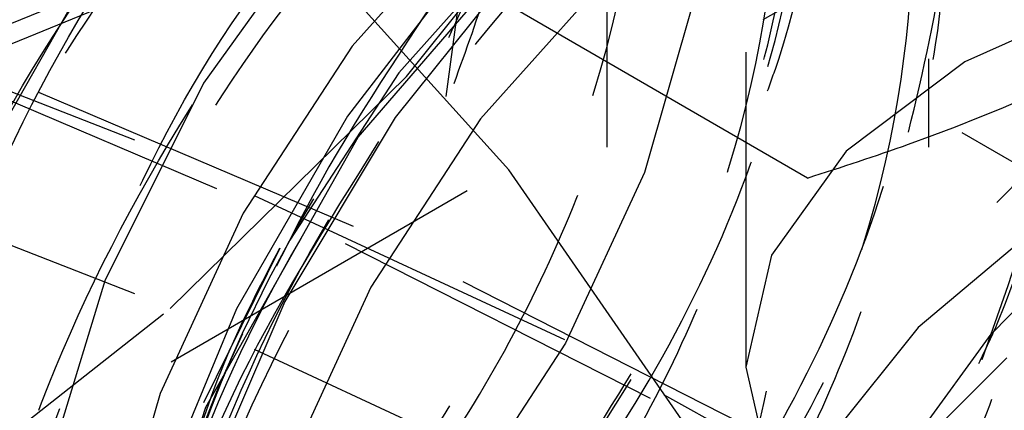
# Model space of a CAD drawing. Header units: inches. Extents: x 1907 to 2452, y -210 to -54.
# Tile 338 of 656: x 1993.566 to 1993.854, y -191.978 to -191.864. Entities that reach past the tile are written whole.
import ezdxf

# ---------------------------------------------------------------- set-up
doc = ezdxf.new("R2010")
doc.units = ezdxf.units.IN
doc.header["$LTSCALE"] = 0.5
doc.header["$MEASUREMENT"] = 0
doc.linetypes.add('HIDDEN', pattern=[0.22499999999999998, 0.15, -0.075])
doc.layers.add('SID-M-H', color=4, linetype='HIDDEN')

msp = doc.modelspace()

# ---------------------------------------------------------------- linework, layer by layer
at = {"layer": 'SID-M-H'}
for p, q in [((1993.737449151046, -192.5009024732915), (1993.737449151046, -191.2515950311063)), ((1992.91702073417, -192.3635140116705), (1993.90198949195, -191.7949036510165)), ((1993.927800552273, -191.9467139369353), (1993.670291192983, -191.79805694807)), ((1993.678717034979, -191.8802808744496), (1993.735558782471, -191.8088639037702)), ((1993.597354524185, -191.8302320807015), (1993.553151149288, -191.9078510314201)), ((1993.656256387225, -191.8309515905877), (1993.619341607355, -191.882180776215)), ((1993.700248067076, -191.8294593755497), (1993.662846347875, -191.8713746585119)), ((1993.664559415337, -191.8979841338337), (1993.722667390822, -191.8307419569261)), ((1993.62915883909, -191.8379041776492), (1993.497498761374, -191.8913952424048)), ((1993.70870538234, -191.9075093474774), (1993.645670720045, -191.8378460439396)), ((1993.71402689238, -191.8370925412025), (1993.676526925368, -191.8791179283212)), ((1993.700403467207, -191.8411561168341), (1993.661508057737, -191.8918319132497)), ((1993.499607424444, -191.8964830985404), (1993.631542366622, -191.8428803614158)), ((1993.713790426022, -191.8444192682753), (1993.675400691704, -191.8921757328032)), ((1993.599315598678, -191.8987945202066), (1993.465413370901, -191.846842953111)), ((1993.795998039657, -191.9099032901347), (1993.692335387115, -191.8500601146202)), ((1993.738083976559, -191.8504196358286), (1993.700412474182, -191.8926372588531)), ((1993.694757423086, -191.8521331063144), (1993.690232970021, -191.8860572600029)), ((1993.887248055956, -191.8558669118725), (1993.841995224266, -191.8759124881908)), ((1993.762735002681, -191.8578073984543), (1993.748302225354, -191.9082338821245)), ((1993.663239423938, -191.9240264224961), (1993.533332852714, -191.8687973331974)), ((1993.662846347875, -191.8713746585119), (1993.630996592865, -191.9201873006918)), ((1993.531153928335, -191.8738585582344), (1993.66078986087, -191.9289725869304)), ((1993.777998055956, -191.8731510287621), (1993.777998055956, -191.9651050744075)), ((1993.841995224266, -191.8759124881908), (1993.807271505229, -191.9020363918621)), ((1993.831449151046, -192.5009024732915), (1993.831449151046, -191.8750776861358)), ((1993.676526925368, -191.8791179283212), (1993.644593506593, -191.9280587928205)), ((1993.619341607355, -191.882180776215), (1993.590542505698, -191.9398943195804)), ((1993.609651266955, -191.9480116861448), (1993.678717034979, -191.8802808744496)), ((1993.599315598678, -191.9437042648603), (1993.465413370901, -191.8917526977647)), ((1993.661508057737, -191.8918319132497), (1993.629026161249, -191.9480922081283)), ((1993.675400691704, -191.8921757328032), (1993.643157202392, -191.9459175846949)), ((1993.700412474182, -191.8926372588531), (1993.668332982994, -191.9418019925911)), ((1993.724985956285, -191.957198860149), (1993.599315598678, -191.8987945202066)), ((1993.620051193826, -191.9768297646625), (1993.664559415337, -191.8979841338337)), ((1993.807271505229, -191.9020363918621), (1993.785443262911, -191.9324583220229)), ((1993.759208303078, -191.9804966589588), (1993.70870538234, -191.9075093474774)), ((1993.748302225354, -191.9082338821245), (1993.725257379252, -191.958164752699)), ((1993.849685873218, -191.9554777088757), (1993.887963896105, -191.9166166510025)), ((1993.630996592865, -191.9201873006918), (1993.606700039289, -191.9728302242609)), ((1993.784440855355, -191.9854978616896), (1993.663239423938, -191.9240264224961)), ((1993.644593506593, -191.9280587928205), (1993.640592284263, -191.9354701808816)), ((1993.66078986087, -191.9289725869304), (1993.781738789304, -191.9903159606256)), ((1993.860493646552, -191.9265418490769), (1993.828385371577, -191.9535402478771)), ((1993.641671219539, -191.9303368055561), (1993.619335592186, -191.9755909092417)), ((1993.785443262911, -191.9324583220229), (1993.777998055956, -191.9651050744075)), ((1993.590542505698, -191.9398943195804), (1993.572204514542, -191.9997412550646)), ((1993.668332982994, -191.9418019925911), (1993.643861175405, -191.9948246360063)), ((1993.724985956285, -192.0021086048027), (1993.599315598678, -191.9437042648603)), ((1993.643157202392, -191.9459175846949), (1993.618798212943, -192.0027475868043)), ((1993.52907018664, -192.0113613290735), (1993.609651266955, -191.9480116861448)), ((1993.629026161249, -191.9480922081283), (1993.604586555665, -192.007115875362)), ((1993.828385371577, -191.9535402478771), (1993.799863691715, -191.9890209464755)), ((1993.841494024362, -192.0216235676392), (1993.724985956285, -191.957198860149)), ((1993.815994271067, -192.001782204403), (1993.849685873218, -191.9554777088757)), ((1993.725257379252, -191.958164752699), (1993.69504845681, -192.0044626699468)), ((1993.854247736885, -191.9623986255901), (1993.826991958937, -191.9895886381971)), ((1993.777998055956, -191.9651050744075), (1993.785443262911, -191.997751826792)), ((1993.606700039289, -191.9728302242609), (1993.591483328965, -192.0259956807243)), ((1993.593780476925, -192.0581329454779), (1993.620051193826, -191.9768297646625))]:
    msp.add_line(p, q, dxfattribs=at)
for centre, radius, start, end in [((1994.022253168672, -192.1370648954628), 0.4317284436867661, 122.6379705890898, 159.7728862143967), ((1993.980768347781, -192.0967574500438), 0.3677350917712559, 121.3628313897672, 147.5138061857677), ((1994.161447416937, -192.2174200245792), 0.4317284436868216, 122.6379705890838, 159.772886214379), ((1993.929743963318, -192.0962331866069), 0.330460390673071, 154.784573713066, 176.1499679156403)]:
    msp.add_arc(centre, radius, start, end, dxfattribs=at)
for points, knots in [([(1993.354115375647, -191.9466638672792), (1993.359302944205, -191.9201142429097), (1993.369678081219, -191.8670149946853), (1993.410823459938, -191.7842675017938), (1993.465914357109, -191.7111900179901), (1993.531030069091, -191.6553687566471), (1993.598283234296, -191.6232753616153), (1993.660724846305, -191.6189318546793), (1993.711640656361, -191.6424507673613), (1993.743715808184, -191.6925097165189), (1993.756993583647, -191.7423720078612), (1993.752587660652, -191.7754976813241), (1993.751793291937, -191.7814700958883)], [0, 0, 0, 0, 0.1084604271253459, 0.2169208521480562, 0.3253781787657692, 0.4338348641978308, 0.542298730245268, 0.6507558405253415, 0.7592220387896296, 0.8676792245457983, 0.9761431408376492, 1, 1, 1, 1]), ([(1993.751452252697, -191.8205151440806), (1993.754859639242, -191.8001700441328), (1993.76380955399, -191.7467311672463), (1993.743252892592, -191.6778520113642), (1993.695743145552, -191.6288328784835), (1993.625520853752, -191.6194387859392), (1993.545059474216, -191.650500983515), (1993.466568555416, -191.7166447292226), (1993.402306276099, -191.8074630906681), (1993.362208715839, -191.9073584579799), (1993.352482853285, -192.0009332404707), (1993.373864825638, -192.0717458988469), (1993.423395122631, -192.109821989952), (1993.490763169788, -192.10495105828), (1993.547962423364, -192.0797106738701), (1993.574774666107, -192.0500702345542), (1993.578884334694, -192.0455270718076)], [0, 0, 0, 0, 0.04815643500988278, 0.1264887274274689, 0.204419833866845, 0.2828945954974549, 0.360700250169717, 0.4392977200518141, 0.516996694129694, 0.5956969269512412, 0.6733081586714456, 0.7520910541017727, 0.8296336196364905, 0.9084789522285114, 0.9859720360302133, 1, 1, 1, 1]), ([(1993.57401995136, -192.0947075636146), (1993.565935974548, -192.1005142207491), (1993.537130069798, -192.1212052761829), (1993.48893340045, -192.1299920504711), (1993.438216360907, -192.1184264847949), (1993.403231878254, -192.0785430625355), (1993.388261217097, -192.0169600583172), (1993.394960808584, -191.9400823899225), (1993.423225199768, -191.8571159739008), (1993.469629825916, -191.7772311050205), (1993.529628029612, -191.709877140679), (1993.596345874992, -191.662563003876), (1993.662623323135, -191.640910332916), (1993.721441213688, -191.6474044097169), (1993.765420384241, -191.6817047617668), (1993.791538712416, -191.7358046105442), (1993.791463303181, -191.7830755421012), (1993.791428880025, -191.8046539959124)], [0, 0, 0, 0, 0.02741444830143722, 0.09768681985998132, 0.1679637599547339, 0.2382364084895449, 0.3085091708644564, 0.3787855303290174, 0.4490579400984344, 0.5193361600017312, 0.58960850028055, 0.6598856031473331, 0.7301582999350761, 0.8004313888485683, 0.8707075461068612, 0.940979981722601, 1, 1, 1, 1]), ([(1993.784337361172, -191.8844185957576), (1993.785460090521, -191.8813291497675), (1993.795749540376, -191.8530153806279), (1993.799887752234, -191.800518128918), (1993.794141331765, -191.7350812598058), (1993.769523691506, -191.6844596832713), (1993.730282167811, -191.6531039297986), (1993.679176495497, -191.6436763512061), (1993.620834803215, -191.6571319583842), (1993.560475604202, -191.69214792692), (1993.503323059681, -191.7450693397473), (1993.454477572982, -191.811531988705), (1993.414170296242, -191.8929697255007), (1993.392127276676, -191.9833089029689), (1993.399857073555, -192.0661694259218), (1993.437307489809, -192.120172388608), (1993.498144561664, -192.1345180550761), (1993.559887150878, -192.1181620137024), (1993.595619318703, -192.0860876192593), (1993.607052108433, -192.0758251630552)], [0, 0, 0, 0, 0.007060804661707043, 0.06470998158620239, 0.1216351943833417, 0.1797466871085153, 0.2366809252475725, 0.294318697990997, 0.3522099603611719, 0.4089806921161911, 0.4670452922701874, 0.5242789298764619, 0.5815852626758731, 0.6584501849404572, 0.7344555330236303, 0.8112082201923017, 0.8873289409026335, 0.963950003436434, 1, 1, 1, 1]), ([(1993.692646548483, -191.8822642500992), (1993.696206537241, -191.8725111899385), (1993.705148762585, -191.8480127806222), (1993.712315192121, -191.8091877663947), (1993.714666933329, -191.7680646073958), (1993.710098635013, -191.7307736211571), (1993.698824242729, -191.6986146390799), (1993.681236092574, -191.6732280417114), (1993.658295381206, -191.6556621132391), (1993.630678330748, -191.6463467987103), (1993.599163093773, -191.6456020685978), (1993.565371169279, -191.6539964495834), (1993.535802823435, -191.6671313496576), (1993.518289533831, -191.6799343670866), (1993.512010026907, -191.6845249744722)], [0, 0, 0, 0, 0.05957526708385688, 0.1496452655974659, 0.2379940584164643, 0.3263052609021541, 0.4163631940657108, 0.5063291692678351, 0.5944132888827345, 0.6830085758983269, 0.77314993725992, 0.862988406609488, 0.9508735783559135, 1, 1, 1, 1]), ([(1993.691071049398, -191.8688521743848), (1993.692185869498, -191.8665029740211), (1993.708423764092, -191.8322857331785), (1993.712201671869, -191.7632085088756), (1993.696751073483, -191.6847177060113), (1993.661398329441, -191.6629777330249), (1993.644680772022, -191.6526973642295)], [0, 0, 0, 0, 0.02482322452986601, 0.361562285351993, 0.6980964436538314, 1, 1, 1, 1]), ([(1993.628280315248, -192.1101214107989), (1993.627976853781, -192.1104035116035), (1993.607689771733, -192.1292625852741), (1993.564248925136, -192.1456795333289), (1993.507288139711, -192.1525244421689), (1993.461789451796, -192.1284207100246), (1993.434263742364, -192.0798399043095), (1993.427481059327, -192.0112764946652), (1993.44273348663, -191.9309871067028), (1993.478489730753, -191.8480901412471), (1993.530772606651, -191.7719754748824), (1993.594267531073, -191.7115941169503), (1993.661629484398, -191.673604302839), (1993.72583322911, -191.662778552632), (1993.779949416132, -191.6800044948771), (1993.816586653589, -191.7244930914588), (1993.833802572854, -191.7746383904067), (1993.830713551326, -191.8110515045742), (1993.829887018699, -191.8207945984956)], [0, 0, 0, 0, 0.001055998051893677, 0.0705958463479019, 0.1401322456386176, 0.2096742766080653, 0.2792105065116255, 0.3487517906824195, 0.4182884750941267, 0.4878261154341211, 0.5573657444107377, 0.6269021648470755, 0.6964441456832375, 0.7659803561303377, 0.8355217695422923, 0.9050584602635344, 0.9745963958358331, 1, 1, 1, 1]), ([(1993.825564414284, -191.896502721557), (1993.829828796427, -191.8785104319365), (1993.839983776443, -191.8356645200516), (1993.836416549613, -191.7741787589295), (1993.817093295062, -191.7189495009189), (1993.781337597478, -191.6820939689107), (1993.733063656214, -191.6666518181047), (1993.676210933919, -191.673977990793), (1993.615888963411, -191.7034819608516), (1993.557307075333, -191.7520340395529), (1993.505747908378, -191.8154064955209), (1993.465751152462, -191.8877318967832), (1993.440647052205, -191.961849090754), (1993.432784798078, -192.0315873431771), (1993.442428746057, -192.0900972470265), (1993.468678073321, -192.1318683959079), (1993.509120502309, -192.1532398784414), (1993.559578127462, -192.1523252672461), (1993.615018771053, -192.1274159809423), (1993.656411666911, -192.0988820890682), (1993.675321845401, -192.0757354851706), (1993.677749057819, -192.0727645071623)], [0, 0, 0, 0, 0.0400374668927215, 0.09534316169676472, 0.1518819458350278, 0.207829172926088, 0.26351642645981, 0.3201276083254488, 0.3754840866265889, 0.4318492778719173, 0.4880969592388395, 0.543529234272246, 0.6001621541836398, 0.6557064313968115, 0.7118125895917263, 0.7682763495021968, 0.8235899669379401, 0.8801567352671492, 0.936022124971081, 0.9917881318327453, 1, 1, 1, 1]), ([(1993.447913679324, -191.9482777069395), (1993.445775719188, -191.9589157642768), (1993.440930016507, -191.9830270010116), (1993.441258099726, -192.0174560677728), (1993.44742356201, -192.0501552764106), (1993.4603135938, -192.0766037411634), (1993.478947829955, -192.0955452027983), (1993.502586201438, -192.1064348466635), (1993.530242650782, -192.1087250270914), (1993.560854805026, -192.1021580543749), (1993.592849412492, -192.0871590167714), (1993.625031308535, -192.0643671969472), (1993.656128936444, -192.0343669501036), (1993.684743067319, -191.9984120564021), (1993.709541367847, -191.9583348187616), (1993.729632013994, -191.9154986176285), (1993.744117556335, -191.8712566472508), (1993.752241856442, -191.8277295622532), (1993.753773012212, -191.7869153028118), (1993.748586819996, -191.750065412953), (1993.736650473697, -191.7184857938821), (1993.718500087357, -191.6938365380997), (1993.695080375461, -191.6770639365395), (1993.6670390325, -191.6685613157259), (1993.635213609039, -191.6687202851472), (1993.601280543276, -191.6778190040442), (1993.567962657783, -191.6938313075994), (1993.546843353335, -191.7099562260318), (1993.536896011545, -191.7175511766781)], [0, 0, 0, 0, 0.0302985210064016, 0.06867182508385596, 0.1078830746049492, 0.1473429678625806, 0.1862389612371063, 0.224662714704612, 0.2639425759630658, 0.3033791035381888, 0.3421625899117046, 0.3806657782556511, 0.4200040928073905, 0.4594068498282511, 0.4980684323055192, 0.5366799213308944, 0.5760664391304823, 0.6154250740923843, 0.6539677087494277, 0.6927040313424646, 0.7321284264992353, 0.7714326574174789, 0.8098844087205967, 0.8487369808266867, 0.8881888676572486, 0.9274284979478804, 0.9658183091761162, 1, 1, 1, 1]), ([(1993.45709072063, -192.0666721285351), (1993.466637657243, -192.079512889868), (1993.488590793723, -192.1090401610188), (1993.551723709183, -192.1056458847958), (1993.625561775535, -192.0625350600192), (1993.692805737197, -191.9830567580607), (1993.738986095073, -191.8840449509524), (1993.753378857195, -191.786291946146), (1993.735594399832, -191.7072491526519), (1993.700473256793, -191.6855482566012), (1993.683840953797, -191.6752713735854)], [0, 0, 0, 0, 0.1008613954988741, 0.2319303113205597, 0.3611493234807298, 0.4924116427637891, 0.6218542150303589, 0.75231993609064, 0.8827062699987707, 1, 1, 1, 1]), ([(1993.504040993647, -192.1018008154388), (1993.518520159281, -192.1074494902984), (1993.547475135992, -192.1187455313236), (1993.602735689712, -192.1057036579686), (1993.659598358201, -192.0716400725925), (1993.713220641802, -192.0179633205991), (1993.757329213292, -191.9510446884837), (1993.787076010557, -191.8780953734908), (1993.799029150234, -191.8073052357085), (1993.791717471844, -191.7467064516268), (1993.765798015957, -191.7033422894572), (1993.724032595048, -191.682428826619), (1993.671007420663, -191.6867400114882), (1993.612643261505, -191.7162569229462), (1993.555543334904, -191.768129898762), (1993.506256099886, -191.8369860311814), (1993.470586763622, -191.9154189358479), (1993.452801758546, -191.9950348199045), (1993.455633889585, -192.0663832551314), (1993.478241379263, -192.1244204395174), (1993.508479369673, -192.1430048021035), (1993.523897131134, -192.1524806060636)], [0, 0, 0, 0, 0.04924914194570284, 0.09848687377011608, 0.1482155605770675, 0.1983394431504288, 0.2488550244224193, 0.2997626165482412, 0.351078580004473, 0.4028021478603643, 0.4549299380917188, 0.5074583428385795, 0.5603835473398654, 0.6137015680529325, 0.6674089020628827, 0.7215205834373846, 0.7760417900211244, 0.8309689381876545, 0.8862982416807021, 0.9420256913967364, 1, 1, 1, 1]), ([(1993.830650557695, -191.8467691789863), (1993.832763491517, -191.836592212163), (1993.840417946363, -191.7997244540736), (1993.830394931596, -191.747987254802), (1993.802325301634, -191.7016350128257), (1993.75637942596, -191.6813692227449), (1993.699392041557, -191.6885487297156), (1993.637562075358, -191.722688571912), (1993.578215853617, -191.7800439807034), (1993.528248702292, -191.8543040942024), (1993.493545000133, -191.9372356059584), (1993.478257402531, -192.0196084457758), (1993.48436262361, -192.0923154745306), (1993.511393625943, -192.1470851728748), (1993.556640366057, -192.1785940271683), (1993.614897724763, -192.1806650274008), (1993.66212055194, -192.1683571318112), (1993.686391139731, -192.14980301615), (1993.689365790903, -192.1475289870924)], [0, 0, 0, 0, 0.02687876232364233, 0.09737279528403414, 0.1659246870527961, 0.2345002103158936, 0.3030992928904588, 0.3717223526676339, 0.4403696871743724, 0.5090400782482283, 0.5777333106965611, 0.6464495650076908, 0.7151890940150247, 0.7839522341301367, 0.8527394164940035, 0.9215507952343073, 0.9903851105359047, 1, 1, 1, 1]), ([(1993.636188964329, -192.1744858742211), (1993.625297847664, -192.1778342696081), (1993.593034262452, -192.1877534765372), (1993.547420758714, -192.1744548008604), (1993.506755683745, -192.1371082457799), (1993.485585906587, -192.0759685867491), (1993.485715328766, -191.9995466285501), (1993.506975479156, -191.9158845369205), (1993.546695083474, -191.8344233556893), (1993.600153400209, -191.7641916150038), (1993.661063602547, -191.712987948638), (1993.722338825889, -191.6864357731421), (1993.776725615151, -191.6874100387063), (1993.818244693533, -191.7155452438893), (1993.840542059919, -191.7678990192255), (1993.845228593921, -191.8244616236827), (1993.834736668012, -191.8630016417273), (1993.831449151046, -191.8750776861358)], [0, 0, 0, 0, 0.03656229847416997, 0.1083112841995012, 0.1800352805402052, 0.2517343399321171, 0.323409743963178, 0.3950613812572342, 0.4666888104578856, 0.5382916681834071, 0.6098696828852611, 0.6814226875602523, 0.7529509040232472, 0.8244555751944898, 0.8959363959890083, 0.9673929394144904, 1, 1, 1, 1]), ([(1993.656549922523, -192.138318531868), (1993.6519008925, -192.1420202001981), (1993.626738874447, -192.1620547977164), (1993.5805900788, -192.1739884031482), (1993.527242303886, -192.1692694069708), (1993.488113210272, -192.1350626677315), (1993.468387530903, -192.0780504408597), (1993.470027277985, -192.0038674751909), (1993.49358443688, -191.921496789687), (1993.536203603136, -191.840061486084), (1993.59361734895, -191.7690869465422), (1993.659463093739, -191.716654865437), (1993.726481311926, -191.6887336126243), (1993.787468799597, -191.6888600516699), (1993.836034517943, -191.7166578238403), (1993.864866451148, -191.770331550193), (1993.87568856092, -191.8203024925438), (1993.870490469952, -191.8516881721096), (1993.869834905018, -191.8556464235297)], [0, 0, 0, 0, 0.01577014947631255, 0.08535302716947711, 0.1549374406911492, 0.2245227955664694, 0.2941054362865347, 0.3636934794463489, 0.4332758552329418, 0.5028636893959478, 0.5724465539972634, 0.6420312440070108, 0.7116163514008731, 0.7811989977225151, 0.8507869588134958, 0.9203693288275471, 0.9899572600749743, 1, 1, 1, 1]), ([(1993.865677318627, -191.9146427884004), (1993.868428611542, -191.9048743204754), (1993.878216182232, -191.8701235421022), (1993.877761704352, -191.8142076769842), (1993.863426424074, -191.7547790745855), (1993.831527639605, -191.7126495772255), (1993.786352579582, -191.6912705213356), (1993.731319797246, -191.6924403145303), (1993.671387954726, -191.716211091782), (1993.611810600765, -191.7600630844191), (1993.557906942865, -191.8199052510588), (1993.51445046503, -191.8905149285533), (1993.485031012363, -191.9648393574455), (1993.472415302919, -192.0364187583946), (1993.477466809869, -192.0985684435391), (1993.499369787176, -192.1451870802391), (1993.536381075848, -192.1723299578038), (1993.584614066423, -192.1775926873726), (1993.639134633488, -192.1585983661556), (1993.681844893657, -192.1328912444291), (1993.702480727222, -192.1099306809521), (1993.706139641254, -192.1058595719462)], [0, 0, 0, 0, 0.02199683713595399, 0.07825251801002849, 0.1353485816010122, 0.1925501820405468, 0.2487377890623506, 0.3061972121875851, 0.3627077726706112, 0.4195012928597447, 0.476881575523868, 0.5330136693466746, 0.5903645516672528, 0.6472267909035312, 0.7036740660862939, 0.761144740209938, 0.8173608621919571, 0.8745151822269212, 0.9316626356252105, 0.9878831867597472, 1, 1, 1, 1]), ([(1993.489681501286, -191.9597873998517), (1993.489026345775, -191.9618653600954), (1993.483951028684, -191.9779627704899), (1993.480724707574, -192.0065324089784), (1993.480635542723, -192.0436175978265), (1993.487746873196, -192.0757040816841), (1993.501157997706, -192.1014771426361), (1993.52034227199, -192.119650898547), (1993.544405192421, -192.1297227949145), (1993.5724162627, -192.1311511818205), (1993.603217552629, -192.1237309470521), (1993.635289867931, -192.1079491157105), (1993.667414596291, -192.0844223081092), (1993.698348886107, -192.0537621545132), (1993.726624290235, -192.0173366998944), (1993.75101160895, -191.9769383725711), (1993.770586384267, -191.9338976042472), (1993.784487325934, -191.8896068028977), (1993.79196306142, -191.84627897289), (1993.792851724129, -191.8058029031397), (1993.786999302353, -191.769403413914), (1993.774419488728, -191.7384239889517), (1993.755712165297, -191.7145191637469), (1993.731818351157, -191.6985416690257), (1993.70336165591, -191.6908647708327), (1993.671242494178, -191.6919020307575), (1993.63718697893, -191.7017976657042), (1993.602577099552, -191.7193199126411), (1993.580280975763, -191.7369057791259), (1993.569101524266, -191.7457234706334)], [0, 0, 0, 0, 0.005660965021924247, 0.04385400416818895, 0.08156118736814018, 0.1201085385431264, 0.1588217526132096, 0.1969056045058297, 0.234686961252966, 0.2732930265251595, 0.3119744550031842, 0.3499398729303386, 0.3878237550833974, 0.4264784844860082, 0.4651179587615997, 0.5029641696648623, 0.5409704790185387, 0.579663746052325, 0.6182511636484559, 0.6560043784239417, 0.6941260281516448, 0.7328476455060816, 0.7713729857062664, 0.80906159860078, 0.8472892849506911, 0.8860290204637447, 0.9244823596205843, 0.9621348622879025, 1, 1, 1, 1]), ([(1993.496614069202, -192.0895925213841), (1993.506094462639, -192.1023297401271), (1993.527987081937, -192.1317431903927), (1993.591012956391, -192.1283144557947), (1993.664843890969, -192.0852157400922), (1993.732090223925, -192.0057335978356), (1993.778268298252, -191.9067249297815), (1993.79266786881, -191.8089631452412), (1993.774826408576, -191.7298054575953), (1993.739595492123, -191.708057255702), (1993.722859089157, -191.6977257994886)], [0, 0, 0, 0, 0.1001151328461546, 0.2311910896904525, 0.3604170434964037, 0.4916864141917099, 0.6211359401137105, 0.7516086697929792, 0.8820020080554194, 1, 1, 1, 1]), ([(1993.504040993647, -192.1018008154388), (1993.514937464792, -192.1061329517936), (1993.536733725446, -192.1147985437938), (1993.577792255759, -192.1111216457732), (1993.62280677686, -192.0936462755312), (1993.669328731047, -192.0608925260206), (1993.712250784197, -192.0163694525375), (1993.748455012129, -191.9634673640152), (1993.775274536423, -191.9063415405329), (1993.790777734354, -191.8494448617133), (1993.793897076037, -191.7972125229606), (1993.784511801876, -191.7537651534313), (1993.76347674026, -191.7223916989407), (1993.732481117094, -191.7060559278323), (1993.695583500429, -191.7043925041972), (1993.668535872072, -191.7160823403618), (1993.655781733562, -191.7215946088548)], [0, 0, 0, 0, 0.06587219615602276, 0.1317644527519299, 0.2046457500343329, 0.2775508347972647, 0.3504796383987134, 0.4234320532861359, 0.4964079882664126, 0.5694073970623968, 0.6424302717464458, 0.7154766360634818, 0.788546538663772, 0.861640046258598, 0.9347572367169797, 1, 1, 1, 1]), ([(1993.454838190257, -191.9945873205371), (1993.455789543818, -192.007002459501), (1993.458052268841, -192.0365309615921), (1993.473490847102, -192.0743102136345), (1993.500902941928, -192.1032854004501), (1993.537719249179, -192.1170122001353), (1993.580994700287, -192.1146320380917), (1993.627609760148, -192.0963568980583), (1993.674099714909, -192.0636633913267), (1993.717030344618, -192.0191242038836), (1993.753232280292, -191.9662263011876), (1993.780052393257, -191.9090998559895), (1993.795555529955, -191.8522014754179), (1993.7986745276, -191.7999765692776), (1993.789290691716, -191.7565011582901), (1993.768250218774, -191.7252324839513), (1993.737274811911, -191.7085054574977), (1993.698923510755, -191.7082408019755), (1993.659487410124, -191.7213391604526), (1993.634192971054, -191.7406248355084), (1993.623273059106, -191.7489506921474)], [0, 0, 0, 0, 0.04138881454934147, 0.09844027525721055, 0.1555105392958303, 0.2125996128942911, 0.2697074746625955, 0.3268340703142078, 0.3839793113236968, 0.4411431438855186, 0.4983254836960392, 0.5555262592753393, 0.6127454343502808, 0.6699830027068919, 0.7272389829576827, 0.7845134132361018, 0.8418063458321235, 0.8991178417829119, 0.9564479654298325, 0.9999999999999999, 0.9999999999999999, 0.9999999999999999, 0.9999999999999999]), ([(1993.526252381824, -192.096827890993), (1993.52485131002, -192.082109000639), (1993.521178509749, -192.0435245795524), (1993.533540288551, -191.970952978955), (1993.566453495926, -191.8872003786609), (1993.615585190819, -191.8110141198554), (1993.674761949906, -191.7511808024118), (1993.737155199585, -191.7142242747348), (1993.795511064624, -191.7041884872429), (1993.842828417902, -191.7220597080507), (1993.874250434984, -191.7656287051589), (1993.883351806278, -191.8299751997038), (1993.880208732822, -191.883218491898), (1993.868973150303, -191.9118973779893), (1993.868236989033, -191.9137764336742)], [0, 0, 0, 0, 0.05779433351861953, 0.1515033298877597, 0.2451802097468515, 0.3388246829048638, 0.4324365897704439, 0.5260171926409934, 0.6195671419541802, 0.7130858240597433, 0.8065727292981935, 0.900027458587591, 0.9934497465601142, 1, 1, 1, 1]), ([(1993.687011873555, -192.1655724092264), (1993.677285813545, -192.171998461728), (1993.646754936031, -192.1921703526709), (1993.598049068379, -192.1980071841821), (1993.549355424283, -192.1818865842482), (1993.51734801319, -192.1382077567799), (1993.505694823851, -192.0736900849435), (1993.515887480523, -191.9952392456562), (1993.547279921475, -191.9121401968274), (1993.59616320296, -191.8336189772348), (1993.657720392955, -191.7689841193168), (1993.724829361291, -191.7253657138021), (1993.790365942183, -191.7081203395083), (1993.847509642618, -191.7189238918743), (1993.888091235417, -191.7577845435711), (1993.909060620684, -191.8032304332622), (1993.908329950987, -191.8374721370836), (1993.908151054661, -191.8458558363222)], [0, 0, 0, 0, 0.03389550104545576, 0.1064006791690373, 0.1789117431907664, 0.2514173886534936, 0.3239255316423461, 0.3964330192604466, 0.4689384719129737, 0.541449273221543, 0.6139544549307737, 0.6864655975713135, 0.7589712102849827, 0.8314796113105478, 0.9039868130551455, 0.976492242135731, 1, 1, 1, 1]), ([(1993.914563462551, -191.8695370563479), (1993.91505534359, -191.8651763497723), (1993.918264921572, -191.836722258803), (1993.907317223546, -191.7923188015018), (1993.881089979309, -191.7446130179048), (1993.838859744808, -191.7175538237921), (1993.786069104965, -191.7125342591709), (1993.726869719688, -191.7304065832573), (1993.666718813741, -191.7692599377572), (1993.610830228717, -191.8251908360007), (1993.564156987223, -191.8935689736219), (1993.530640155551, -191.9676107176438), (1993.513338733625, -192.0405323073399), (1993.513705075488, -192.1058787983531), (1993.531178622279, -192.1571249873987), (1993.564459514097, -192.189822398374), (1993.610137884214, -192.2011400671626), (1993.663380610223, -192.1884757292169), (1993.709780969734, -192.1638371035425), (1993.734643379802, -192.1384653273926), (1993.742079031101, -192.1308773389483)], [0, 0, 0, 0, 0.01086187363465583, 0.07087492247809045, 0.131745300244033, 0.1912595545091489, 0.2519568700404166, 0.3123738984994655, 0.3720689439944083, 0.4329911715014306, 0.4926631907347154, 0.5531093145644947, 0.6137863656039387, 0.6733094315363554, 0.7341889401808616, 0.7941649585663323, 0.8542696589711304, 0.9151144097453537, 0.9746130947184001, 1, 1, 1, 1]), ([(1993.524317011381, -192.0055700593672), (1993.522775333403, -192.0147031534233), (1993.51898057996, -192.037183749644), (1993.520572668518, -192.0695886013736), (1993.527997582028, -192.1012306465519), (1993.542091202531, -192.1262653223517), (1993.561773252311, -192.1436813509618), (1993.586261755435, -192.1529271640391), (1993.614616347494, -192.1534922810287), (1993.645590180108, -192.1452244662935), (1993.677729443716, -192.1286672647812), (1993.709784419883, -192.1044111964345), (1993.740543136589, -192.0731017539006), (1993.768471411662, -192.0362202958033), (1993.792436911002, -191.9955118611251), (1993.811488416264, -191.9522803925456), (1993.824794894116, -191.9079663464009), (1993.831622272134, -191.8648527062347), (1993.831864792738, -191.8247258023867), (1993.825346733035, -191.7887908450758), (1993.812129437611, -191.758430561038), (1993.792874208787, -191.7352768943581), (1993.76851046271, -191.7200970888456), (1993.739647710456, -191.7132542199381), (1993.707252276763, -191.7151603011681), (1993.673090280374, -191.7258819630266), (1993.638505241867, -191.7441444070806), (1993.616321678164, -191.7621460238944), (1993.605203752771, -191.7711680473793)], [0, 0, 0, 0, 0.0263185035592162, 0.06478151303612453, 0.1040887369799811, 0.1434850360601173, 0.1821639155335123, 0.2207274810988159, 0.2600856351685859, 0.2994405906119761, 0.3379962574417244, 0.3766837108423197, 0.4160824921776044, 0.4553858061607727, 0.4938429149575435, 0.5326490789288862, 0.5720781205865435, 0.6113195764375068, 0.6497070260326, 0.6886224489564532, 0.7280713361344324, 0.7672408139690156, 0.8055876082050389, 0.8446026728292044, 0.8840609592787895, 0.923148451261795, 0.9614836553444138, 1, 1, 1, 1]), ([(1993.535971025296, -192.112344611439), (1993.545431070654, -192.1250501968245), (1993.567305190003, -192.1544288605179), (1993.630298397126, -192.1509895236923), (1993.704126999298, -192.1078947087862), (1993.771374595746, -192.0284107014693), (1993.817549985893, -191.9294055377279), (1993.831959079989, -191.8316315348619), (1993.81403616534, -191.7523091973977), (1993.778648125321, -191.7304932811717), (1993.76176266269, -191.7200837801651)], [0, 0, 0, 0, 0.09980859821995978, 0.2307837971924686, 0.3599104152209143, 0.4910788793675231, 0.6204288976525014, 0.7508013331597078, 0.8810944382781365, 1, 1, 1, 1]), ([(1993.489193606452, -192.0307503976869), (1993.490943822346, -192.0439298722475), (1993.494909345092, -192.0737910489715), (1993.515573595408, -192.1078437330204), (1993.546939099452, -192.1313866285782), (1993.586972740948, -192.1388695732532), (1993.632256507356, -192.1301183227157), (1993.679576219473, -192.1057792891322), (1993.72539618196, -192.0678098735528), (1993.766337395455, -192.019184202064), (1993.799381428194, -191.9637049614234), (1993.822117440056, -191.9056989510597), (1993.832922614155, -191.8496982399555), (1993.831091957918, -191.8000539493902), (1993.816878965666, -191.7607434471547), (1993.791528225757, -191.7345381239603), (1993.756988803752, -191.7247563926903), (1993.724799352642, -191.7270690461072), (1993.70470897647, -191.7378631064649), (1993.699131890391, -191.7408595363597)], [0, 0, 0, 0, 0.04873917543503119, 0.1104299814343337, 0.1721407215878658, 0.233871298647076, 0.2956216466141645, 0.357391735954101, 0.419181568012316, 0.4809911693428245, 0.5428205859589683, 0.6046698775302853, 0.6665391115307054, 0.7284283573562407, 0.7903376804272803, 0.8522671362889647, 0.9142167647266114, 0.976186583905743, 0.9999999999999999, 0.9999999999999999, 0.9999999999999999, 0.9999999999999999]), ([(1993.495171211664, -191.9749347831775), (1993.493425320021, -191.991487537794), (1993.489678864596, -192.0270075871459), (1993.499222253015, -192.073301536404), (1993.520059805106, -192.1107867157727), (1993.551795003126, -192.1340952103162), (1993.591729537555, -192.1416409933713), (1993.637039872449, -192.1328728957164), (1993.684352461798, -192.108538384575), (1993.730174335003, -192.0705677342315), (1993.771115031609, -192.021942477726), (1993.804159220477, -191.9664628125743), (1993.82689512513, -191.9084580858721), (1993.837700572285, -191.8524526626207), (1993.835868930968, -191.8028259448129), (1993.821659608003, -191.7634498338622), (1993.796295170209, -191.737489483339), (1993.761806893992, -191.7267930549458), (1993.721108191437, -191.7331187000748), (1993.684238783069, -191.7496102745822), (1993.662857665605, -191.7685056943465), (1993.655699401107, -191.7748317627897)], [0, 0, 0, 0, 0.04737154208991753, 0.1016531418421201, 0.1559523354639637, 0.2102690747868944, 0.2646032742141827, 0.3189548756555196, 0.3733238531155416, 0.4277102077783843, 0.4821139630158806, 0.5365351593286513, 0.5909738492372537, 0.6454300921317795, 0.699903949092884, 0.754395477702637, 0.808904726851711, 0.8634317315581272, 0.9179765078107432, 0.9725390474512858, 0.9999999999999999, 0.9999999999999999, 0.9999999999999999, 0.9999999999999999]), ([(1993.670576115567, -191.8992482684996), (1993.655317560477, -191.9234901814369), (1993.6252989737, -191.9711819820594), (1993.59918336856, -192.0473562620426), (1993.589851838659, -192.1174958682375), (1993.59830306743, -192.1770822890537), (1993.623365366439, -192.2201640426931), (1993.662947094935, -192.243202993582), (1993.712700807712, -192.2436666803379), (1993.768423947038, -192.2214497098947), (1993.824744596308, -192.1786185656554), (1993.875954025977, -192.1189308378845), (1993.917898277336, -192.0476085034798), (1993.946066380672, -191.9711670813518), (1993.957807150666, -191.8964198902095), (1993.952106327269, -191.8301897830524), (1993.929102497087, -191.7779977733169), (1993.890475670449, -191.7463081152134), (1993.851871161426, -191.7341462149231), (1993.825669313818, -191.7405943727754), (1993.81877716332, -191.7422905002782)], [0, 0, 0, 0, 0.06002599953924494, 0.1180908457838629, 0.1751707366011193, 0.2325820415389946, 0.2905532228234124, 0.3472719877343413, 0.4052332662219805, 0.4626677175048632, 0.5197262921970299, 0.5777949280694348, 0.6345889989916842, 0.6923576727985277, 0.750086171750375, 0.8069061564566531, 0.8649822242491, 0.9219919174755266, 0.9794807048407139, 1, 1, 1, 1]), ([(1993.812518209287, -191.7402873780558), (1993.82572596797, -191.7380192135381), (1993.860091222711, -191.732117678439), (1993.904896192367, -191.7539209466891), (1993.93803745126, -191.8016622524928), (1993.95261674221, -191.8461547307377), (1993.949836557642, -191.8740430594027), (1993.949722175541, -191.8751904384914)], [0, 0, 0, 0, 0.1702344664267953, 0.4429328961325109, 0.7156094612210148, 0.9882996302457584, 0.9999999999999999, 0.9999999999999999, 0.9999999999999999, 0.9999999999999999]), ([(1993.563849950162, -192.0251363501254), (1993.562051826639, -192.0365912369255), (1993.558162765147, -192.061366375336), (1993.560260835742, -192.0956104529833), (1993.568394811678, -192.1266671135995), (1993.583054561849, -192.1509855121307), (1993.603254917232, -192.1676315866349), (1993.628151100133, -192.1760490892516), (1993.656842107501, -192.1757480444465), (1993.68797674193, -192.166638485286), (1993.720170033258, -192.1493095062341), (1993.75214508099, -192.1243301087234), (1993.782709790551, -192.0923876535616), (1993.810283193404, -192.0550647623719), (1993.833815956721, -192.014057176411), (1993.852337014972, -191.9706491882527), (1993.865039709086, -191.9263378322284), (1993.87121925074, -191.8834531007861), (1993.870812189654, -191.8436862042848), (1993.863629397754, -191.8082298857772), (1993.849781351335, -191.7785069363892), (1993.829987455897, -191.7561109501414), (1993.805157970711, -191.7417304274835), (1993.775899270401, -191.73573224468), (1993.743243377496, -191.7384867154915), (1993.70899809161, -191.7500995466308), (1993.677047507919, -191.7674034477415), (1993.657505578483, -191.7835939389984), (1993.648988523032, -191.7906503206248)], [0, 0, 0, 0, 0.03321672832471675, 0.07184261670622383, 0.1112736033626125, 0.1507137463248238, 0.1893622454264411, 0.2281108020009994, 0.2675838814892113, 0.3069736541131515, 0.345519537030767, 0.3843882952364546, 0.423893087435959, 0.4632222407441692, 0.5016944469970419, 0.5406739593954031, 0.5802000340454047, 0.6194584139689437, 0.6578859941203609, 0.6969666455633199, 0.7365035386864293, 0.775681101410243, 0.8140931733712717, 0.8532651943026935, 0.8928024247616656, 0.9318892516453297, 0.970314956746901, 0.9999999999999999, 0.9999999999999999, 0.9999999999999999, 0.9999999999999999]), ([(1993.950557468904, -191.7585401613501), (1993.961229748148, -191.7697467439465), (1993.984584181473, -191.7942704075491), (1993.999842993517, -191.8620326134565), (1993.996836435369, -191.9521063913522), (1993.972135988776, -192.0536721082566), (1993.927545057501, -192.1507200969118), (1993.868076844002, -192.2279780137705), (1993.802204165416, -192.2758445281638), (1993.737534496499, -192.2933473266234), (1993.67873785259, -192.2826439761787), (1993.630597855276, -192.2446435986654), (1993.6002401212, -192.1806738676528), (1993.595195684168, -192.0958895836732), (1993.619006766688, -192.0002048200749), (1993.668446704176, -191.9062649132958), (1993.733974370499, -191.8268270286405), (1993.803233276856, -191.7711572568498), (1993.86645418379, -191.7427263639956), (1993.916511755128, -191.7391100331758), (1993.940094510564, -191.752568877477), (1993.950557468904, -191.7585401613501)], [0, 0, 0, 0, 0.04715324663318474, 0.1031867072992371, 0.1613684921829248, 0.2201579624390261, 0.2778394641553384, 0.3323348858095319, 0.3825963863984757, 0.4302554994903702, 0.4783679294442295, 0.5293779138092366, 0.5841273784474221, 0.6417323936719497, 0.7004999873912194, 0.7587683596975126, 0.8145487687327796, 0.8661784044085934, 0.9143873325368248, 0.9620162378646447, 1, 1, 1, 1]), ([(1993.846132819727, -191.9640270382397), (1993.847973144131, -191.9601940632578), (1993.865105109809, -191.9245120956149), (1993.86952073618, -191.8539049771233), (1993.853621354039, -191.7748590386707), (1993.817771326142, -191.7528983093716), (1993.800572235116, -191.7423626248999)], [0, 0, 0, 0, 0.03957089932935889, 0.3683737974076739, 0.6969766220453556, 1, 1, 1, 1]), ([(1993.84707787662, -191.9629223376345), (1993.853953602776, -191.943636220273), (1993.867728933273, -191.9049970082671), (1993.872998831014, -191.8506379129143), (1993.866417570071, -191.8041020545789), (1993.847219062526, -191.7699756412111), (1993.822753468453, -191.7506707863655), (1993.802712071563, -191.7498110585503), (1993.795419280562, -191.7494982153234)], [0, 0, 0, 0, 0.1788772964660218, 0.3583758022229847, 0.537932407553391, 0.7175469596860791, 0.8972191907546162, 1, 1, 1, 1]), ([(1993.856028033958, -191.952460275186), (1993.861235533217, -191.9376469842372), (1993.87323747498, -191.9035061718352), (1993.877684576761, -191.8534076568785), (1993.871201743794, -191.8068963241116), (1993.852063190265, -191.7725775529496), (1993.825181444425, -191.7523085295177), (1993.802181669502, -191.7516332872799), (1993.792010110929, -191.751334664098)], [0, 0, 0, 0, 0.1377973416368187, 0.3175873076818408, 0.4974354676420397, 0.6773416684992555, 0.8573056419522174, 1, 1, 1, 1]), ([(1993.59866636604, -192.0926558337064), (1993.59916092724, -192.1021557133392), (1993.600285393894, -192.123755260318), (1993.608943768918, -192.1519894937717), (1993.624048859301, -192.1756472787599), (1993.644788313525, -192.1915003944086), (1993.67007748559, -192.1990889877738), (1993.699091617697, -192.1979185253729), (1993.730376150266, -192.1879735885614), (1993.762610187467, -192.1698762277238), (1993.794495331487, -192.1441798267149), (1993.82484713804, -192.1116219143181), (1993.852058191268, -192.0738722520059), (1993.875147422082, -192.0325765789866), (1993.893131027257, -191.9890064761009), (1993.905221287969, -191.9447238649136), (1993.9107538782, -191.9020822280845), (1993.909693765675, -191.8626871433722), (1993.901848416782, -191.8277193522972), (1993.887373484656, -191.7986668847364), (1993.86706359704, -191.7769769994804), (1993.841723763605, -191.7636097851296), (1993.814328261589, -191.7580739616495), (1993.794444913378, -191.7612560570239), (1993.785618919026, -191.762668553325)], [0, 0, 0, 0, 0.03672559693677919, 0.08350171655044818, 0.1301937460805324, 0.1758912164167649, 0.2219386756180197, 0.2687540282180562, 0.3153758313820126, 0.3609813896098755, 0.4071616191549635, 0.454003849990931, 0.5005433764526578, 0.5460914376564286, 0.5923930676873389, 0.6392497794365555, 0.6856951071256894, 0.7312201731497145, 0.7776316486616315, 0.8244904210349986, 0.8708297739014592, 0.9163663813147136, 0.9628759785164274, 1, 1, 1, 1]), ([(1993.613872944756, -192.1570274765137), (1993.623517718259, -192.1700207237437), (1993.645559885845, -192.1997154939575), (1993.708850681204, -192.1963713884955), (1993.78269817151, -192.1532441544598), (1993.849942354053, -192.0737667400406), (1993.896112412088, -191.9747678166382), (1993.910546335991, -191.8769621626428), (1993.892404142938, -191.7971942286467), (1993.856591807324, -191.775195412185), (1993.839303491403, -191.7645755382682)], [0, 0, 0, 0, 0.1014095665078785, 0.2317614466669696, 0.3602735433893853, 0.490817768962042, 0.6195522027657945, 0.749304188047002, 0.8789772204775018, 1, 1, 1, 1]), ([(1993.767141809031, -191.798296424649), (1993.777295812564, -191.7919705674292), (1993.806838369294, -191.7735658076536), (1993.854329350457, -191.7678917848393), (1993.901636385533, -191.782138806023), (1993.935188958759, -191.8211444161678), (1993.950934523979, -191.8796394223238), (1993.946882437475, -191.9519862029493), (1993.923713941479, -192.0301308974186), (1993.883301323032, -192.1055153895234), (1993.830661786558, -192.1699027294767), (1993.771253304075, -192.2156715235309), (1993.711919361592, -192.237870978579), (1993.659494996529, -192.2336044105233), (1993.619955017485, -192.2028332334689), (1993.598226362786, -192.1491683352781), (1993.597078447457, -192.0777940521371), (1993.617147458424, -191.9971809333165), (1993.646358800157, -191.9362394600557), (1993.666651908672, -191.9052423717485), (1993.670576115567, -191.8992482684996)], [0, 0, 0, 0, 0.0295292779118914, 0.08591393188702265, 0.1428140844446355, 0.1998702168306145, 0.2578112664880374, 0.3157312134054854, 0.3745279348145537, 0.4335016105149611, 0.4929611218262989, 0.5529813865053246, 0.6131149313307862, 0.6741757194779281, 0.735217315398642, 0.7970902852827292, 0.8591848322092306, 0.9217226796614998, 0.9848630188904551, 1, 1, 1, 1]), ([(1993.770792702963, -192.1441391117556), (1993.789758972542, -192.1268049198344), (1993.828687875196, -192.0912259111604), (1993.874739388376, -192.0193538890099), (1993.905248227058, -191.9438481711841), (1993.915969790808, -191.8730936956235), (1993.906496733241, -191.8162653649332), (1993.883770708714, -191.7842896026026), (1993.863948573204, -191.7759113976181), (1993.857337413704, -191.7731170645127)], [0, 0, 0, 0, 0.1504854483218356, 0.3088764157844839, 0.4655193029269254, 0.6203164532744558, 0.7732592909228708, 0.9243765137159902, 0.9999999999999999, 0.9999999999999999, 0.9999999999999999, 0.9999999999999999]), ([(1993.787736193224, -191.7847890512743), (1993.781827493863, -191.7879720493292), (1993.7523821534, -191.8038341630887), (1993.702370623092, -191.8495129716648), (1993.647773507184, -191.9216911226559), (1993.611809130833, -191.99828841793), (1993.598544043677, -192.056179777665), (1993.598639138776, -192.0845367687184), (1993.59866636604, -192.0926558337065)], [0, 0, 0, 0, 0.05752521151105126, 0.2866704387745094, 0.5018346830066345, 0.7174459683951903, 0.9191002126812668, 1, 1, 1, 1]), ([(1993.741483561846, -192.1804887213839), (1993.739466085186, -192.1822559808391), (1993.717227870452, -192.201736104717), (1993.672635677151, -192.2165262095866), (1993.617019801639, -192.2186453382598), (1993.574018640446, -192.1903608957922), (1993.549627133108, -192.138223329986), (1993.546272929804, -192.067270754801), (1993.564885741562, -191.9857481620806), (1993.60377983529, -191.9041017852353), (1993.648480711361, -191.8395479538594), (1993.680932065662, -191.8126611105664), (1993.69184675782, -191.8036179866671)], [0, 0, 0, 0, 0.01159252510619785, 0.127781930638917, 0.2439689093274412, 0.3601641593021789, 0.4763508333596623, 0.5925472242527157, 0.708734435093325, 0.8249270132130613, 0.9411159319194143, 1, 1, 1, 1]), ([(1993.688263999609, -191.8134993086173), (1993.680574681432, -191.8200676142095), (1993.653709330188, -191.8430163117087), (1993.614987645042, -191.8976978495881), (1993.577364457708, -191.9701527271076), (1993.555573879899, -192.0441208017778), (1993.5511678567, -192.112133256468), (1993.564145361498, -192.1677462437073), (1993.593431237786, -192.2057581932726), (1993.636238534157, -192.2229945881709), (1993.6878487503, -192.2168947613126), (1993.741381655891, -192.1918974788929), (1993.774161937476, -192.1611869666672), (1993.789047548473, -192.1472412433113)], [0, 0, 0, 0, 0.03917516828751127, 0.1368722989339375, 0.2341952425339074, 0.3330851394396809, 0.4297776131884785, 0.5282714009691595, 0.6265033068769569, 0.7233647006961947, 0.822303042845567, 0.9193073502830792, 1, 1, 1, 1]), ([(1993.914670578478, -191.8632392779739), (1993.914880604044, -191.8841507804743), (1993.915300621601, -191.9259704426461), (1993.892239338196, -191.9989136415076), (1993.85410187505, -192.0693397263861), (1993.803065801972, -192.130604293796), (1993.745048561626, -192.1752812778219), (1993.69081890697, -192.1963273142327), (1993.641193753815, -192.1974237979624), (1993.599611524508, -192.1781050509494), (1993.56980931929, -192.1339219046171), (1993.558576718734, -192.071397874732), (1993.567057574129, -191.9968807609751), (1993.594833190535, -191.9196013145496), (1993.629896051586, -191.8567173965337), (1993.657097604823, -191.8285309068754), (1993.666185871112, -191.8191135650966)], [0, 0, 0, 0, 0.07323457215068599, 0.1464574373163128, 0.2201467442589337, 0.2942382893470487, 0.3687279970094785, 0.4436114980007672, 0.5009958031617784, 0.5769745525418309, 0.6529667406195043, 0.7293749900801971, 0.8061942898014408, 0.8834206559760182, 0.9610498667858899, 0.9999999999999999, 0.9999999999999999, 0.9999999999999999, 0.9999999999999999]), ([(1993.692335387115, -191.8500601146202), (1993.678044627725, -191.8712284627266), (1993.64920109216, -191.9139532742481), (1993.627897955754, -191.9630345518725), (1993.617149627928, -191.9877981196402)], [0, 0, 0, 0, 0.4954579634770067, 0.9999999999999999, 0.9999999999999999, 0.9999999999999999, 0.9999999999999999]), ([(1993.795998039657, -191.9099032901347), (1993.805948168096, -191.906674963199), (1993.853822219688, -191.891142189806), (1993.895549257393, -191.8703412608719), (1993.928603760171, -191.8538635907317)], [0, 0, 0, 0, 0.2078396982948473, 1, 1, 1, 1]), ([(1993.756343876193, -192.0681532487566), (1993.757687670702, -192.0646337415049), (1993.776824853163, -192.0145119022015), (1993.786760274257, -191.9603043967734), (1993.795998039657, -191.9099032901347)], [0, 0, 0, 0, 0.07021903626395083, 1, 1, 1, 1]), ([(1993.608027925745, -192.0196392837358), (1993.613174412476, -192.0001202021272), (1993.621126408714, -191.9699606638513), (1993.636313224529, -191.9406705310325), (1993.641671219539, -191.9303368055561)], [0, 0, 0, 0, 0.6471943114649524, 1, 1, 1, 1]), ([(1993.403515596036, -191.9559119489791), (1993.402821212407, -191.9676530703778), (1993.401364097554, -191.9922909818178), (1993.407360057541, -192.0244717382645), (1993.419471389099, -192.0516762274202), (1993.437614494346, -192.0713572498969), (1993.460799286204, -192.0830645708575), (1993.488101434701, -192.0862177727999), (1993.518492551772, -192.0804880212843), (1993.550442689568, -192.0663595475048), (1993.582509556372, -192.0440127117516), (1993.607158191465, -192.0221877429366), (1993.61980329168, -192.0062580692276), (1993.622934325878, -192.0023137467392)], [0, 0, 0, 0, 0.08912891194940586, 0.1870307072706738, 0.2857529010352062, 0.3832596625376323, 0.4792473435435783, 0.5773425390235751, 0.6760289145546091, 0.773274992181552, 0.8693985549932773, 0.9676619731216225, 1, 1, 1, 1])]:
    msp.add_open_spline(points, degree=3, knots=knots, dxfattribs=at)

doc.saveas('drawing.dxf')
